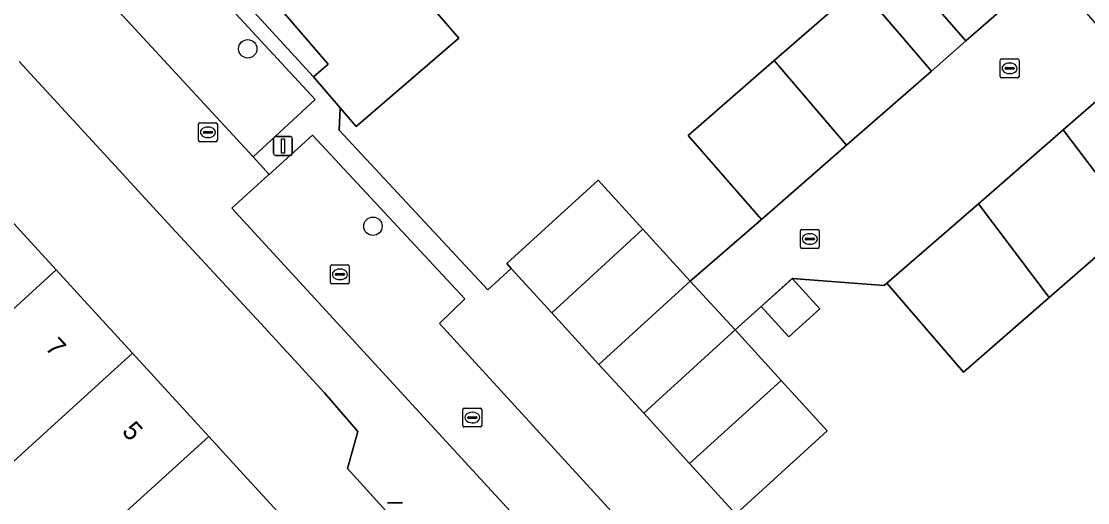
# Model space of a CAD drawing. Extents: x 158472 to 159562, y 388525 to 389606.
# Drawn here: x 159054.8 to 159111.5, y 388937.1 to 388962.7 of the extents above; entities that cross this region are included whole.
import ezdxf

# ---------------------------------------------------------------- set-up
doc = ezdxf.new("R2010")
doc.units = 0
for name, color, linetype in [('IMGEO_Boom', 7, 'Continuous'), ('IMGEO_Erf', 7, 'Continuous'), ('IMGEO_Kolk', 7, 'Continuous'), ('IMGEO_Lichtmast', 7, 'Continuous'), ('IMGEO_Muur', 7, 'Continuous'), ('IMGEO_Pand', 7, 'Continuous'), ('IMGEO_Pand_nummerreeks', 7, 'Continuous'), ('IMGEO_Parkeervlak_open', 7, 'Continuous'), ('IMGEO_Rijbaan_lokaal_open', 7, 'Continuous'), ('IMGEO_Voetpad_open', 7, 'Continuous')]:
    doc.layers.add(name, color=color, linetype=linetype)

msp = doc.modelspace()

# ---------------------------------------------------------------- linework, layer by layer
at = {"layer": 'IMGEO_Boom'}
for centre in [(159066.882, 388961.222), (159073.534, 388951.792)]:
    msp.add_circle(centre, 0.489, dxfattribs=at)
at = {"layer": 'IMGEO_Erf'}
for points in [[(159087.868, 388987.264), (159092.507, 388991.257), (159090.561, 388993.506), (159062.363, 388969.113), (159062.048, 388968.84), (159062.836, 388967.979), (159070.383, 388959.731), (159071.162, 388960.402), (159065.957, 388966.45), (159070.61, 388970.456), (159074.56, 388973.856), (159075.052, 388974.279), (159075.188, 388974.396), (159074.225, 388975.519), (159078.774, 388979.435), (159083.318, 388983.347)], [(159087.922, 388941.846), (159092.778, 388946.275), (159090.4, 388948.87), (159085.544, 388944.441)]]:
    msp.add_lwpolyline(points, close=True, dxfattribs=at)
for points in [[(159076.04, 388964.187), (159078.1, 388961.795), (159072.647, 388957.1), (159071.795, 388958.09), (159071.74, 388956.903), (159079.631, 388948.405), (159080.886, 388949.549), (159080.65, 388949.807), (159085.506, 388954.236), (159087.885, 388951.628), (159090.4, 388948.87), (159094.186, 388952.157), (159090.294, 388956.613), (159094.863, 388960.605), (159099.369, 388964.541)], [(159052.637, 388953.909), (159054.98, 388951.351), (159056.697, 388949.475), (159058.38, 388947.638), (159060.754, 388945.045), (159063.058, 388942.529), (159064.805, 388940.621), (159066.462, 388938.812), (159068.864, 388936.188), (159072.95, 388931.727), (159072.153, 388930.997), (159073.36, 388929.677), (159077.292, 388933.272), (159072.177, 388938.914), (159072.727, 388940.876), (159070.954, 388942.926), (159067.55, 388946.643), (159062.838, 388951.72), (159059.438, 388955.433), (159054.726, 388960.554)], [(159113.988, 388951.931), (159109.481, 388948.006), (159104.922, 388944.036), (159100.852, 388948.757), (159100.707, 388948.632), (159095.806, 388949.014), (159097.279, 388947.397), (159095.644, 388945.906), (159094.17, 388947.523), (159092.778, 388946.275), (159095.23, 388943.586), (159097.672, 388940.909), (159092.816, 388936.48), (159097.18, 388931.798), (159096.942, 388929.378), (159102.896, 388922.961), (159110.517, 388914.749), (159164.945, 388955.64)]]:
    msp.add_lwpolyline(points, dxfattribs=at)
at = {"layer": 'IMGEO_Kolk'}
for p, q in [((159106.869, 388959.758), (159106.869, 388960.61)), ((159106.944, 388960.684), (159107.796, 388960.684)), ((159107.87, 388960.61), (159107.87, 388959.758)), ((159107.128, 388960.178), (159107.128, 388960.19)), ((159107.566, 388960.141), (159107.168, 388960.141)), ((159107.171, 388960.227), (159107.569, 388960.227)), ((159107.357, 388960.464), (159107.382, 388960.464)), ((159107.612, 388960.19), (159107.612, 388960.178)), ((159107.796, 388959.684), (159106.944, 388959.684)), ((159107.38, 388959.904), (159107.355, 388959.904)), ((159064.263, 388956.358), (159064.263, 388957.21)), ((159064.338, 388957.284), (159065.19, 388957.284)), ((159065.264, 388957.21), (159065.264, 388956.358)), ((159064.522, 388956.778), (159064.522, 388956.79)), ((159064.96, 388956.741), (159064.562, 388956.741)), ((159064.565, 388956.827), (159064.963, 388956.827)), ((159064.751, 388957.064), (159064.776, 388957.064)), ((159065.006, 388956.79), (159065.006, 388956.778)), ((159065.19, 388956.284), (159064.338, 388956.284)), ((159064.774, 388956.504), (159064.749, 388956.504)), ((159096.253, 388950.688), (159096.253, 388951.54)), ((159096.328, 388951.614), (159097.18, 388951.614)), ((159097.254, 388951.54), (159097.254, 388950.688)), ((159096.512, 388951.108), (159096.512, 388951.12)), ((159096.95, 388951.071), (159096.552, 388951.071)), ((159096.555, 388951.157), (159096.953, 388951.157)), ((159096.741, 388951.394), (159096.766, 388951.394)), ((159096.996, 388951.12), (159096.996, 388951.108)), ((159097.18, 388950.614), (159096.328, 388950.614)), ((159096.764, 388950.834), (159096.739, 388950.834)), ((159071.276, 388948.807), (159071.276, 388949.659)), ((159071.351, 388949.733), (159072.203, 388949.733)), ((159071.535, 388949.227), (159071.535, 388949.239)), ((159071.973, 388949.19), (159071.575, 388949.19)), ((159071.578, 388949.276), (159071.976, 388949.276)), ((159071.764, 388949.513), (159071.789, 388949.513)), ((159072.019, 388949.239), (159072.019, 388949.227)), ((159072.277, 388949.659), (159072.277, 388948.807)), ((159072.203, 388948.733), (159071.351, 388948.733)), ((159071.787, 388948.953), (159071.762, 388948.953)), ((159078.314, 388941.192), (159078.314, 388942.044)), ((159078.389, 388942.118), (159079.241, 388942.118)), ((159078.802, 388941.898), (159078.827, 388941.898)), ((159079.315, 388942.044), (159079.315, 388941.192)), ((159078.573, 388941.612), (159078.573, 388941.624)), ((159079.011, 388941.575), (159078.613, 388941.575)), ((159078.616, 388941.661), (159079.014, 388941.661)), ((159078.825, 388941.338), (159078.8, 388941.338)), ((159079.057, 388941.624), (159079.057, 388941.612)), ((159079.241, 388941.118), (159078.389, 388941.118))]:
    msp.add_line(p, q, dxfattribs=at)
for points in [[(159106.869, 388959.758), (159106.869, 388960.61)], [(159106.944, 388960.684), (159107.796, 388960.684)], [(159107.87, 388960.61), (159107.87, 388959.758)], [(159107.796, 388959.684), (159106.944, 388959.684)], [(159064.263, 388956.358), (159064.263, 388957.21)], [(159064.338, 388957.284), (159065.19, 388957.284)], [(159065.264, 388957.21), (159065.264, 388956.358)], [(159065.19, 388956.284), (159064.338, 388956.284)], [(159096.253, 388950.688), (159096.253, 388951.54)], [(159096.328, 388951.614), (159097.18, 388951.614)], [(159097.254, 388951.54), (159097.254, 388950.688)], [(159097.18, 388950.614), (159096.328, 388950.614)], [(159071.276, 388948.807), (159071.276, 388949.659)], [(159071.351, 388949.733), (159072.203, 388949.733)], [(159072.277, 388949.659), (159072.277, 388948.807)], [(159072.203, 388948.733), (159071.351, 388948.733)], [(159078.314, 388941.192), (159078.314, 388942.044)], [(159078.389, 388942.118), (159079.241, 388942.118)], [(159079.315, 388942.044), (159079.315, 388941.192)], [(159079.241, 388941.118), (159078.389, 388941.118)]]:
    msp.add_lwpolyline(points, dxfattribs=at)
for centre, radius, start, end in [((159106.946, 388960.608), 0.0765, 91.552, 178.448), ((159106.946, 388960.608), 0.0765, 91.552, 178.448), ((159107.794, 388960.608), 0.0765, 1.552, 88.448), ((159107.794, 388960.608), 0.0765, 1.552, 88.448), ((159107.168, 388960.187), 0.0403, 85.8775, 175.7526), ((159107.165, 388960.177), 0.0366, 178.938, 274.7102), ((159107.569, 388960.184), 0.043, 264.8664, 352.4533), ((159107.573, 388960.189), 0.0386, 1.7309, 96.639), ((159106.946, 388959.76), 0.0765, 181.552, 268.448), ((159106.946, 388959.76), 0.0765, 181.552, 268.448), ((159107.794, 388959.76), 0.0765, 271.552, 358.448), ((159107.794, 388959.76), 0.0765, 271.552, 358.448), ((159064.34, 388957.208), 0.0765, 91.552, 178.448), ((159064.34, 388957.208), 0.0765, 91.552, 178.448), ((159065.188, 388957.208), 0.0765, 1.552, 88.448), ((159065.188, 388957.208), 0.0765, 1.552, 88.448), ((159064.562, 388956.787), 0.0403, 85.8775, 175.7526), ((159064.559, 388956.777), 0.0366, 178.938, 274.7102), ((159064.963, 388956.784), 0.043, 264.8664, 352.4533), ((159064.967, 388956.789), 0.0386, 1.7309, 96.639), ((159064.34, 388956.36), 0.0765, 181.552, 268.448), ((159064.34, 388956.36), 0.0765, 181.552, 268.448), ((159065.188, 388956.36), 0.0765, 271.552, 358.448), ((159065.188, 388956.36), 0.0765, 271.552, 358.448), ((159096.33, 388951.538), 0.0765, 91.552, 178.448), ((159096.33, 388951.538), 0.0765, 91.552, 178.448), ((159097.178, 388951.538), 0.0765, 1.552, 88.448), ((159097.178, 388951.538), 0.0765, 1.552, 88.448), ((159096.552, 388951.117), 0.0403, 85.8775, 175.7526), ((159096.549, 388951.107), 0.0366, 178.938, 274.7102), ((159096.953, 388951.114), 0.043, 264.8664, 352.4533), ((159096.957, 388951.119), 0.0386, 1.7309, 96.639), ((159096.33, 388950.69), 0.0765, 181.552, 268.448), ((159096.33, 388950.69), 0.0765, 181.552, 268.448), ((159097.178, 388950.69), 0.0765, 271.552, 358.448), ((159097.178, 388950.69), 0.0765, 271.552, 358.448), ((159071.353, 388949.657), 0.0765, 91.552, 178.448), ((159071.353, 388949.657), 0.0765, 91.552, 178.448), ((159071.575, 388949.236), 0.0403, 85.8775, 175.7526), ((159071.572, 388949.226), 0.0366, 178.938, 274.7102), ((159071.976, 388949.233), 0.043, 264.8664, 352.4533), ((159071.98, 388949.238), 0.0386, 1.7309, 96.639), ((159072.201, 388949.657), 0.0765, 1.552, 88.448), ((159072.201, 388949.657), 0.0765, 1.552, 88.448), ((159071.353, 388948.809), 0.0765, 181.552, 268.448), ((159071.353, 388948.809), 0.0765, 181.552, 268.448), ((159072.201, 388948.809), 0.0765, 271.552, 358.448), ((159072.201, 388948.809), 0.0765, 271.552, 358.448), ((159078.391, 388942.042), 0.0765, 91.552, 178.448), ((159078.391, 388942.042), 0.0765, 91.552, 178.448), ((159079.239, 388942.042), 0.0765, 1.552, 88.448), ((159079.239, 388942.042), 0.0765, 1.552, 88.448), ((159078.613, 388941.621), 0.0403, 85.8775, 175.7526), ((159078.61, 388941.611), 0.0366, 178.938, 274.7102), ((159079.014, 388941.618), 0.043, 264.8664, 352.4533), ((159079.018, 388941.623), 0.0386, 1.7309, 96.639), ((159078.391, 388941.194), 0.0765, 181.552, 268.448), ((159078.391, 388941.194), 0.0765, 181.552, 268.448), ((159079.239, 388941.194), 0.0765, 271.552, 358.448), ((159079.239, 388941.194), 0.0765, 271.552, 358.448)]:
    msp.add_arc(centre, radius, start, end, dxfattribs=at)
for centre, major_axis, ratio, start_param, end_param in [((159107.356, 388960.184), (-0.387, 0.002), 0.722429, 4.712389, 7.853982), ((159107.381, 388960.184), (-0.39, 0.002), 0.717154, 1.570796, 4.712389), ((159064.75, 388956.784), (-0.387, 0.002), 0.722429, 4.712389, 7.853982), ((159064.775, 388956.784), (-0.39, 0.002), 0.717154, 1.570796, 4.712389), ((159096.74, 388951.114), (-0.387, 0.002), 0.722429, 4.712389, 7.853982), ((159096.765, 388951.114), (-0.39, 0.002), 0.717154, 1.570796, 4.712389), ((159071.763, 388949.233), (-0.387, 0.002), 0.722429, 4.712389, 7.853982), ((159071.788, 388949.233), (-0.39, 0.002), 0.717154, 1.570796, 4.712389), ((159078.801, 388941.618), (-0.387, 0.002), 0.722429, 4.712389, 7.853982), ((159078.826, 388941.618), (-0.39, 0.002), 0.717154, 1.570796, 4.712389)]:
    msp.add_ellipse(centre, major_axis=major_axis, ratio=ratio, start_param=start_param, end_param=end_param, dxfattribs=at)
at = {"layer": 'IMGEO_Lichtmast'}
for p, q in [((159068.356, 388956.555), (159069.146, 388956.555)), ((159069.146, 388956.555), (159068.356, 388956.555)), ((159068.256, 388955.655), (159068.256, 388956.455)), ((159068.256, 388956.455), (159068.256, 388955.655)), ((159069.246, 388956.455), (159069.246, 388955.655)), ((159069.246, 388955.655), (159069.246, 388956.455)), ((159069.146, 388955.555), (159068.356, 388955.555)), ((159068.356, 388955.555), (159069.146, 388955.555)), ((159074.31, 388937.095), (159075.1, 388937.095)), ((159075.1, 388937.095), (159074.31, 388937.095))]:
    msp.add_line(p, q, dxfattribs=at)
msp.add_lwpolyline([(159068.676, 388956.43), (159068.826, 388956.43), (159068.826, 388955.68), (159068.676, 388955.68), (159068.676, 388956.43)], dxfattribs=at)
for centre, start, end in [((159068.356, 388956.455), 90, 180), ((159068.356, 388956.455), 90, 180), ((159069.146, 388956.455), 0, 90), ((159069.146, 388956.455), 360, 90), ((159068.356, 388955.655), 180, 270), ((159068.356, 388955.655), 180, 270), ((159069.146, 388955.655), 270, 0), ((159069.146, 388955.655), 270, 0)]:
    msp.add_arc(centre, 0.1, start, end, dxfattribs=at)
at = {"layer": 'IMGEO_Muur'}
for points in [[(159071.795, 388958.09), (159071.74, 388956.903), (159079.631, 388948.405)], [(159092.778, 388946.275), (159095.846, 388949.024), (159100.707, 388948.632), (159100.852, 388948.757)]]:
    msp.add_lwpolyline(points, dxfattribs=at)
at = {"layer": 'IMGEO_Pand'}
for points in [[(159070.61, 388970.456), (159065.957, 388966.45), (159071.162, 388960.402), (159070.383, 388959.731), (159071.795, 388958.09), (159072.647, 388957.1), (159078.1, 388961.795), (159076.04, 388964.187)], [(159101.157, 388966.103), (159105.048, 388961.646), (159107.903, 388964.14), (159104.011, 388968.596)], [(159103.211, 388960.041), (159105.048, 388961.646), (159101.157, 388966.103), (159099.369, 388964.541)], [(159094.863, 388960.605), (159098.707, 388956.106), (159103.211, 388960.041), (159099.369, 388964.541)], [(159094.863, 388960.605), (159090.294, 388956.613), (159094.186, 388952.157), (159098.707, 388956.106)], [(159115.491, 388959.517), (159113.88, 388958.109), (159112.892, 388959.238), (159110.216, 388956.908), (159113.988, 388951.931), (159116.697, 388954.29), (159117.61, 388953.242), (159119.521, 388954.905), (159118.606, 388955.952), (159117.686, 388957.005)], [(159105.713, 388952.989), (159109.481, 388948.006), (159113.988, 388951.931), (159110.216, 388956.908)], [(159056.697, 388949.475), (159054.98, 388951.351), (159052.637, 388953.909), (159046.534, 388948.322), (159050.592, 388943.89)], [(159087.885, 388951.628), (159085.506, 388954.236), (159080.65, 388949.807), (159080.886, 388949.549), (159083.034, 388947.194)], [(159105.713, 388952.989), (159100.852, 388948.757), (159104.922, 388944.036), (159109.481, 388948.006)], [(159087.885, 388951.628), (159083.034, 388947.194), (159085.544, 388944.441), (159090.4, 388948.87)], [(159060.754, 388945.045), (159058.38, 388947.638), (159056.697, 388949.475), (159050.592, 388943.89), (159047.531, 388941.09), (159051.575, 388936.674), (159054.641, 388939.47), (159054.841, 388939.653)], [(159095.806, 388949.014), (159094.17, 388947.523), (159095.644, 388945.906), (159097.279, 388947.397)], [(159090.355, 388939.179), (159095.23, 388943.586), (159092.778, 388946.275), (159087.922, 388941.846)], [(159064.805, 388940.621), (159063.058, 388942.529), (159060.754, 388945.045), (159054.841, 388939.653), (159054.641, 388939.47), (159051.575, 388936.674), (159053.618, 388934.443), (159055.629, 388932.247), (159058.689, 388935.049)], [(159090.355, 388939.179), (159092.816, 388936.48), (159097.672, 388940.909), (159095.23, 388943.586)], [(159058.689, 388935.049), (159062.747, 388930.618), (159068.864, 388936.188), (159066.462, 388938.812), (159064.805, 388940.621)]]:
    msp.add_lwpolyline(points, close=True, dxfattribs=at)
at = {"layer": 'IMGEO_Parkeervlak_open'}
msp.add_lwpolyline([(159058.942, 388964.389), (159067.162, 388955.486), (159070.455, 388958.526), (159062.236, 388967.43)], close=True, dxfattribs=at)
at = {"layer": 'IMGEO_Rijbaan_lokaal_open'}
for points in [[(159110.216, 388956.908), (159112.892, 388959.238), (159114.016, 388960.211), (159111.816, 388962.729), (159109.471, 388965.414), (159107.903, 388964.14), (159105.048, 388961.646), (159103.211, 388960.041), (159098.707, 388956.106), (159094.186, 388952.157), (159090.4, 388948.87), (159092.778, 388946.275), (159094.17, 388947.523), (159095.806, 388949.014), (159100.707, 388948.632), (159100.852, 388948.757), (159105.713, 388952.989)], [(159077.068, 388946.614), (159078.421, 388947.93), (159070.323, 388956.636), (159068.016, 388954.544), (159067.989, 388954.52), (159066.034, 388952.748), (159083.426, 388933.811), (159089.944, 388926.697), (159093.717, 388922.579), (159096.429, 388919.62), (159105.116, 388910.008), (159108.037, 388912.648), (159101.529, 388919.848), (159102.952, 388921.161), (159101.944, 388922.249), (159100.534, 388920.949), (159092.522, 388929.727)]]:
    msp.add_lwpolyline(points, close=True, dxfattribs=at)
at = {"layer": 'IMGEO_Voetpad_open'}
for points in [[(159083.426, 388933.811), (159066.034, 388952.748), (159067.989, 388954.52), (159068.016, 388954.544), (159067.162, 388955.486), (159058.942, 388964.389), (159062.236, 388967.43), (159062.836, 388967.979), (159062.048, 388968.84), (159062.363, 388969.113), (159060.302, 388971.495)], [(159092.816, 388936.48), (159090.355, 388939.179), (159087.922, 388941.846), (159085.544, 388944.441), (159083.034, 388947.194), (159080.886, 388949.549), (159079.631, 388948.405), (159071.74, 388956.903), (159071.795, 388958.09), (159070.383, 388959.731), (159062.836, 388967.979)], [(159062.236, 388967.43), (159070.455, 388958.526), (159067.162, 388955.486), (159068.016, 388954.544), (159070.323, 388956.636), (159078.421, 388947.93), (159077.068, 388946.614), (159092.522, 388929.727)], [(159054.726, 388960.554), (159059.438, 388955.433), (159062.838, 388951.72), (159067.55, 388946.643), (159070.954, 388942.926), (159072.727, 388940.876), (159072.177, 388938.914), (159077.292, 388933.272)]]:
    msp.add_lwpolyline(points, dxfattribs=at)

# ---------------------------------------------------------------- texts
at = {"layer": 'IMGEO_Pand_nummerreeks'}
for s, p in [('7', (159056.068, 388945.306)), ('5', (159060.147, 388940.851))]:
    msp.add_text(s, height=1, rotation=312.4789, dxfattribs=at).set_placement(p)

doc.saveas('drawing.dxf')
